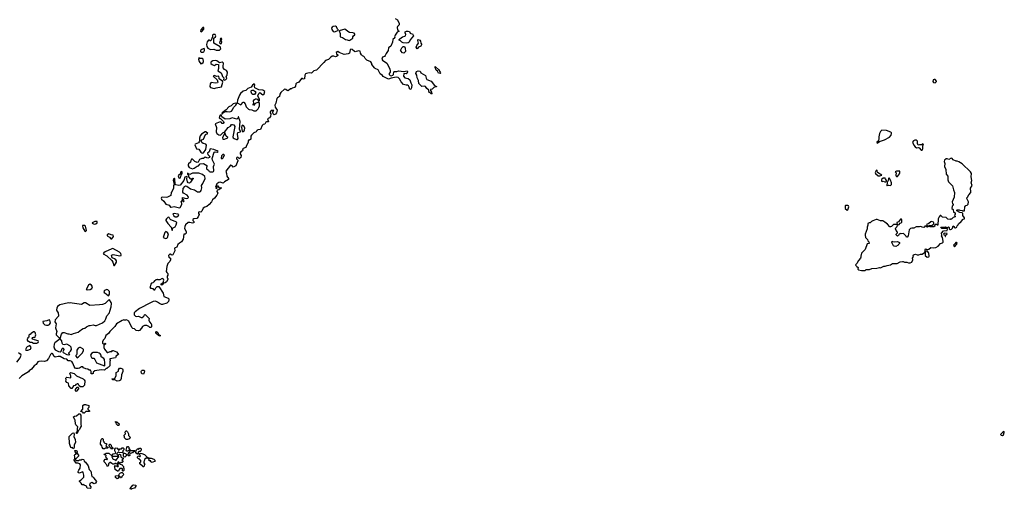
# Model space of a CAD drawing. Extents: x 2219101 to 2444320, y 201258 to 358766.
# Tile 295 of 349: x 2402534 to 2420527, y 259140 to 267728. Entities that reach past the tile are written whole.
import ezdxf

# ---------------------------------------------------------------- set-up
doc = ezdxf.new("R2010")
doc.units = 0

msp = doc.modelspace()

# ---------------------------------------------------------------- linework, layer by layer
at = {"layer": '0CON10XD'}
for points in [[(2409397, 267747), (2409438, 267725), (2409470, 267655), (2409467, 267635), (2409440, 267605), (2409432, 267585), (2409440, 267540), (2409455, 267520), (2409470, 267515), (2409432, 267498), (2409396, 267445), (2409386, 267416), (2409387, 267393), (2409355, 267368), (2409346, 267314), (2409314, 267245), (2409275, 267210), (2409267, 267163), (2409232, 267108), (2409215, 267070), (2409200, 267055), (2409167, 267043), (2409154, 267004), (2409163, 266985), (2409242, 266935), (2409298, 266828), (2409306, 266785), (2409303, 266765), (2409288, 266745), (2409288, 266725), (2409304, 266704), (2409325, 266703), (2409356, 266714), (2409364, 266726), (2409374, 266775), (2409385, 266781), (2409425, 266781), (2409455, 266791), (2409555, 266777), (2409613, 266793), (2409620, 266775), (2409610, 266745), (2409605, 266740), (2409560, 266745), (2409554, 266736), (2409550, 266695), (2409575, 266662), (2409635, 266652), (2409663, 266625), (2409681, 266571), (2409700, 266535), (2409695, 266480), (2409680, 266455), (2409663, 266453), (2409652, 266495), (2409639, 266519), (2409622, 266532), (2409595, 266532), (2409550, 266545), (2409504, 266594), (2409474, 266645), (2409451, 266671), (2409415, 266678), (2409325, 266659), (2409275, 266640), (2409175, 266690), (2409163, 266705), (2409120, 266735), (2409085, 266810), (2409032, 266832), (2409016, 266846), (2408995, 266880), (2408970, 266905), (2408967, 266927), (2408950, 266955), (2408875, 266987), (2408850, 267015), (2408838, 267045), (2408826, 267056), (2408796, 267066), (2408778, 267085), (2408763, 267113), (2408755, 267150), (2408725, 267160), (2408665, 267140), (2408650, 267145), (2408610, 267180), (2408585, 267186), (2408571, 267175), (2408564, 267116), (2408535, 267101), (2408465, 267093), (2408375, 267127), (2408345, 267143), (2408318, 267125), (2408322, 267105), (2408348, 267085), (2408348, 267075), (2408325, 267053), (2408305, 267048), (2408275, 267058), (2408245, 267058), (2408214, 267036), (2408175, 266998), (2408121, 266979), (2408095, 266942), (2407956, 266804), (2407912, 266795), (2407865, 266751), (2407825, 266753), (2407775, 266744), (2407756, 266735), (2407742, 266715), (2407737, 266645), (2407715, 266640), (2407695, 266651), (2407685, 266650), (2407638, 266582), (2407591, 266569), (2407582, 266555), (2407575, 266512), (2407554, 266486), (2407516, 266474), (2407505, 266462), (2407485, 266460), (2407443, 266427), (2407425, 266431), (2407395, 266452), (2407375, 266454), (2407307, 266393), (2407291, 266365), (2407284, 266325), (2407245, 266299), (2407233, 266285), (2407215, 266202), (2407197, 266165), (2407202, 266125), (2407238, 266075), (2407228, 266025), (2407211, 265999)], [(2405855, 267508), (2405865, 267512), (2405897, 267555), (2405902, 267575), (2405897, 267587), (2405882, 267585), (2405845, 267540), (2405840, 267515), (2405855, 267508)], [(2408295, 267506), (2408305, 267509), (2408360, 267535), (2408342, 267552), (2408322, 267595), (2408308, 267608), (2408265, 267604), (2408245, 267589), (2408235, 267572), (2408236, 267545), (2408265, 267514), (2408295, 267506)], [(2406125, 267170), (2406185, 267173), (2406199, 267181), (2406208, 267195), (2406195, 267232), (2406082, 267295), (2406079, 267355), (2406083, 267387), (2406113, 267415), (2406120, 267435), (2406105, 267457), (2406075, 267456), (2406060, 267445), (2406059, 267411), (2406035, 267350), (2406025, 267340), (2406015, 267340), (2406005, 267350), (2405985, 267350), (2405960, 267325), (2405950, 267275), (2405957, 267235), (2405975, 267207), (2406024, 267184), (2406080, 267190), (2406125, 267170)], [(2406205, 267286), (2406225, 267294), (2406228, 267318), (2406218, 267345), (2406228, 267375), (2406215, 267390), (2406202, 267385), (2406200, 267375), (2406210, 267345), (2406195, 267338), (2406188, 267305), (2406195, 267290), (2406205, 267286)], [(2408555, 267348), (2408565, 267351), (2408621, 267389), (2408624, 267415), (2408634, 267435), (2408657, 267453), (2408657, 267465), (2408645, 267481), (2408625, 267489), (2408564, 267494), (2408531, 267511), (2408494, 267544), (2408475, 267551), (2408370, 267525), (2408392, 267475), (2408392, 267415), (2408435, 267400), (2408485, 267364), (2408521, 267361), (2408555, 267348)], [(2409595, 267297), (2409543, 267303), (2409518, 267315), (2409493, 267343), (2409470, 267355), (2409470, 267365), (2409480, 267375), (2409532, 267415), (2409575, 267423), (2409587, 267433), (2409591, 267455), (2409576, 267485), (2409576, 267504), (2409604, 267516), (2409635, 267520), (2409655, 267512), (2409672, 267482), (2409683, 267473), (2409715, 267470), (2409730, 267435), (2409670, 267360), (2409654, 267315), (2409635, 267302), (2409595, 267297)], [(2405885, 267132), (2405899, 267141), (2405913, 267165), (2405912, 267185), (2405905, 267198), (2405885, 267197), (2405862, 267185), (2405845, 267172), (2405837, 267155), (2405838, 267145), (2405850, 267135), (2405885, 267132)], [(2409555, 267113), (2409530, 267120), (2409497, 267155), (2409494, 267165), (2409517, 267215), (2409542, 267235), (2409565, 267240), (2409581, 267205), (2409584, 267146), (2409555, 267113)], [(2409795, 267193), (2409778, 267225), (2409790, 267255), (2409819, 267295), (2409807, 267345), (2409808, 267362), (2409815, 267363), (2409845, 267350), (2409857, 267335), (2409862, 267295), (2409875, 267280), (2409878, 267265), (2409867, 267245), (2409822, 267225), (2409805, 267198), (2409795, 267193)], [(2405845, 266922), (2405865, 266924), (2405888, 266945), (2405896, 266964), (2405884, 267004), (2405870, 267015), (2405828, 267018), (2405815, 267030), (2405805, 267030), (2405800, 267005), (2405815, 266960), (2405845, 266922)], [(2406275, 266620), (2406302, 266635), (2406317, 266653), (2406310, 266695), (2406326, 266714), (2406332, 266765), (2406315, 266796), (2406275, 266817), (2406254, 266844), (2406250, 266875), (2406260, 266925), (2406250, 266940), (2406235, 266950), (2406185, 266940), (2406137, 266975), (2406115, 266980), (2406066, 266974), (2406034, 266956), (2406027, 266943), (2406030, 266925), (2406050, 266905), (2406075, 266894), (2406095, 266890), (2406126, 266914), (2406170, 266910), (2406166, 266835), (2406158, 266795), (2406216, 266756), (2406231, 266725), (2406239, 266689), (2406267, 266667), (2406260, 266625), (2406275, 266620)], [(2410215, 266742), (2410185, 266752), (2410168, 266788), (2410144, 266805), (2410124, 266855), (2410125, 266870), (2410135, 266868), (2410189, 266819), (2410220, 266765), (2410222, 266748), (2410215, 266742)], [(2406085, 266472), (2406105, 266473), (2406125, 266483), (2406220, 266500), (2406248, 266585), (2406240, 266605), (2406180, 266645), (2406182, 266665), (2406175, 266688), (2406165, 266692), (2406132, 266688), (2406095, 266708), (2406070, 266695), (2406140, 266625), (2406157, 266583), (2406146, 266574), (2406115, 266569), (2406035, 266576), (2406025, 266572), (2406014, 266555), (2406008, 266505), (2406018, 266488), (2406085, 266472)], [(2410065, 266370), (2410055, 266370), (2410038, 266388), (2410020, 266395), (2410018, 266408), (2410010, 266415), (2410008, 266438), (2409975, 266470), (2409953, 266503), (2409935, 266510), (2409880, 266505), (2409831, 266561), (2409819, 266615), (2409796, 266665), (2409791, 266711), (2409774, 266745), (2409785, 266780), (2409815, 266791), (2409853, 266785), (2409866, 266756), (2409950, 266705), (2409960, 266660), (2409976, 266636), (2410054, 266605), (2410112, 266522), (2410150, 266505), (2410150, 266500), (2410135, 266500), (2410104, 266486), (2410070, 266455), (2410042, 266448), (2410040, 266435), (2410060, 266405), (2410062, 266382), (2410070, 266375), (2410065, 266370)], [(2406845, 266058), (2406855, 266060), (2406895, 266100), (2406905, 266120), (2406916, 266155), (2406915, 266200), (2406905, 266220), (2406865, 266208), (2406837, 266193), (2406805, 266160), (2406800, 266175), (2406812, 266195), (2406808, 266245), (2406824, 266266), (2406845, 266280), (2406855, 266280), (2406875, 266272), (2406905, 266240), (2406915, 266250), (2406919, 266275), (2406892, 266315), (2406887, 266335), (2406903, 266375), (2406925, 266393), (2406975, 266354), (2406999, 266371), (2407013, 266413), (2406975, 266441), (2406906, 266446), (2406834, 266484), (2406826, 266505), (2406834, 266535), (2406822, 266552), (2406790, 266530), (2406766, 266494), (2406705, 266468), (2406665, 266432), (2406621, 266419), (2406570, 266380), (2406548, 266345), (2406512, 266255), (2406507, 266207), (2406575, 266170), (2406615, 266220), (2406632, 266222), (2406656, 266186), (2406672, 266132), (2406715, 266090), (2406725, 266084), (2406775, 266080), (2406812, 266058), (2406845, 266058)], [(2419265, 266574), (2419290, 266595), (2419289, 266605), (2419264, 266634), (2419245, 266636), (2419229, 266625), (2419224, 266595), (2419235, 266577), (2419265, 266574)], [(2406795, 266359), (2406775, 266372), (2406764, 266406), (2406764, 266426), (2406770, 266435), (2406785, 266440), (2406807, 266437), (2406840, 266415), (2406848, 266395), (2406825, 266360), (2406795, 266359)], [(2406235, 266000), (2406260, 266030), (2406293, 266047), (2406325, 266051), (2406375, 266044), (2406405, 266054), (2406424, 266076), (2406439, 266121), (2406486, 266165), (2406502, 266195), (2406475, 266200), (2406435, 266189), (2406398, 266152), (2406355, 266135), (2406308, 266082), (2406260, 266040), (2406232, 266025), (2406228, 266015), (2406235, 266000)], [(2407211, 265999), (2407185, 265990), (2407168, 266005), (2407158, 266025), (2407158, 266042), (2407178, 266068), (2407130, 266065), (2407112, 266045), (2407112, 266025), (2407123, 266003), (2407117, 265955), (2407098, 265935), (2407063, 265917), (2407078, 265862), (2407045, 265862), (2407034, 265856), (2407016, 265814), (2406985, 265809), (2406967, 265793), (2406935, 265720), (2406888, 265712), (2406875, 265700), (2406865, 265700), (2406853, 265677), (2406815, 265659), (2406769, 265615), (2406759, 265595), (2406760, 265545), (2406735, 265522), (2406713, 265525), (2406708, 265515), (2406707, 265483), (2406678, 265425), (2406668, 265392), (2406615, 265372), (2406608, 265365), (2406610, 265345), (2406603, 265327), (2406578, 265312), (2406564, 265295), (2406564, 265274), (2406580, 265245), (2406575, 265210), (2406545, 265180), (2406540, 265195), (2406522, 265212), (2406505, 265207), (2406498, 265195), (2406498, 265185), (2406518, 265158), (2406520, 265145), (2406487, 265055), (2406435, 265028), (2406415, 265057), (2406395, 265069), (2406385, 265066), (2406299, 264955), (2406314, 264915), (2406320, 264865), (2406348, 264825), (2406348, 264805), (2406279, 264761), (2406255, 264737), (2406215, 264753), (2406195, 264754), (2406175, 264749), (2406135, 264723), (2406111, 264665), (2406125, 264640), (2406140, 264655), (2406138, 264685), (2406145, 264692), (2406155, 264688), (2406175, 264657), (2406198, 264652), (2406215, 264658), (2406220, 264655), (2406218, 264645), (2406172, 264618), (2406142, 264608), (2406138, 264588), (2406152, 264555), (2406134, 264516), (2406095, 264462), (2406058, 264435), (2406041, 264399), (2405996, 264345), (2405955, 264310), (2405915, 264301), (2405886, 264284), (2405865, 264228), (2405845, 264210), (2405815, 264214), (2405801, 264205), (2405799, 264185), (2405812, 264165), (2405796, 264124), (2405770, 264095), (2405715, 264087), (2405701, 264075), (2405700, 264055), (2405718, 264035), (2405718, 264015), (2405695, 264007), (2405645, 264018), (2405615, 264018), (2405565, 263975), (2405552, 263948), (2405547, 263907), (2405578, 263855), (2405576, 263824), (2405557, 263803), (2405532, 263808), (2405524, 263715), (2405490, 263665), (2405455, 263642), (2405423, 263615), (2405408, 263565), (2405374, 263556), (2405365, 263548), (2405369, 263501), (2405330, 263430), (2405315, 263422), (2405285, 263442), (2405275, 263442), (2405252, 263415), (2405262, 263385), (2405292, 263365), (2405293, 263335), (2405280, 263305), (2405243, 263267), (2405224, 263215), (2405212, 263125), (2405222, 263102), (2405240, 263085), (2405240, 263055), (2405230, 263035), (2405230, 263005), (2405240, 262995), (2405240, 262975), (2405217, 262933), (2405195, 262914), (2405162, 262908), (2405155, 262890), (2405133, 262873), (2405122, 262882), (2405120, 262895), (2405158, 262922), (2405168, 262965), (2405160, 262985), (2405135, 262992), (2405095, 262970), (2405065, 262970), (2405055, 262980), (2405048, 262972), (2405025, 262968), (2405005, 262950), (2404995, 262950), (2404988, 262932), (2404967, 262913), (2404945, 262910), (2404928, 262892), (2404920, 262845), (2404910, 262835), (2404925, 262820), (2404945, 262820), (2404955, 262810), (2404965, 262810), (2404985, 262790), (2405005, 262790), (2405020, 262825), (2405045, 262850), (2405075, 262850), (2405156, 262726), (2405167, 262667), (2405245, 262636), (2405257, 262625), (2405261, 262605), (2405254, 262576), (2405224, 262546), (2405145, 262517), (2405125, 262518), (2405090, 262535), (2405055, 262562), (2405013, 262583), (2404975, 262577), (2404925, 262550), (2404725, 262448), (2404644, 262386), (2404628, 262365), (2404624, 262345), (2404629, 262329), (2404649, 262309), (2404665, 262302), (2404707, 262307), (2404755, 262280), (2404775, 262280), (2404802, 262305), (2404817, 262333), (2404825, 262338), (2404835, 262333), (2404899, 262265), (2404896, 262236), (2404905, 262200), (2404939, 262169), (2404943, 262155), (2404943, 262115), (2404935, 262100), (2404915, 262098), (2404895, 262118), (2404855, 262137), (2404815, 262133), (2404778, 262115), (2404762, 262085), (2404726, 262044), (2404705, 262038), (2404664, 262044), (2404633, 262073), (2404603, 262083), (2404585, 262100), (2404530, 262215), (2404485, 262238), (2404465, 262230), (2404445, 262230), (2404435, 262238), (2404405, 262227), (2404302, 262165), (2404270, 262115), (2404182, 262028), (2404159, 261991), (2404108, 261955), (2404093, 261897), (2404060, 261865), (2404048, 261835), (2404048, 261815), (2404065, 261798), (2404085, 261800), (2404095, 261810), (2404100, 261805), (2404100, 261795), (2404080, 261780), (2404072, 261765), (2404073, 261735), (2404084, 261704), (2404133, 261643), (2404145, 261642), (2404185, 261662), (2404215, 261660), (2404232, 261678), (2404245, 261678), (2404305, 261651), (2404330, 261625), (2404340, 261605), (2404290, 261575), (2404292, 261555), (2404286, 261544), (2404182, 261528), (2404180, 261515), (2404188, 261508), (2404190, 261495), (2404182, 261475), (2404180, 261395), (2404160, 261375), (2404145, 261370), (2404125, 261350), (2404112, 261348), (2404085, 261320), (2404025, 261322), (2403905, 261307), (2403878, 261285), (2403875, 261260), (2403865, 261250), (2403842, 261252), (2403840, 261295), (2403832, 261302), (2403828, 261318), (2403805, 261320), (2403777, 261337), (2403745, 261342), (2403703, 261363), (2403685, 261380), (2403665, 261378), (2403630, 261355), (2403605, 261347), (2403565, 261348), (2403545, 261358), (2403528, 261385), (2403508, 261445), (2403490, 261475), (2403455, 261490), (2403422, 261492), (2403395, 261518), (2403346, 261526), (2403275, 261570), (2403235, 261570), (2403185, 261558), (2403158, 261575), (2403138, 261615), (2403125, 261622), (2403115, 261622), (2403095, 261608), (2403059, 261531), (2403025, 261492), (2402985, 261477), (2402925, 261484), (2402885, 261478), (2402865, 261469), (2402835, 261423), (2402801, 261399), (2402751, 261335), (2402708, 261305), (2402693, 261287), (2402573, 261215), (2402522, 261168)], [(2406515, 265534), (2406529, 265555), (2406516, 265635), (2406518, 265662), (2406570, 265675), (2406570, 265685), (2406548, 265725), (2406561, 265865), (2406535, 265950), (2406525, 265950), (2406521, 265925), (2406505, 265907), (2406415, 265932), (2406375, 265912), (2406287, 265907), (2406231, 265951), (2406218, 265988), (2406192, 265968), (2406180, 265935), (2406195, 265920), (2406205, 265920), (2406256, 265866), (2406262, 265845), (2406255, 265832), (2406235, 265830), (2406215, 265852), (2406195, 265860), (2406105, 265820), (2406128, 265755), (2406124, 265675), (2406135, 265648), (2406175, 265620), (2406205, 265616), (2406254, 265666), (2406278, 265672), (2406345, 265754), (2406387, 265783), (2406405, 265808), (2406425, 265810), (2406445, 265802), (2406468, 265775), (2406428, 265585), (2406437, 265567), (2406452, 265555), (2406494, 265534), (2406515, 265534)], [(2406615, 265680), (2406635, 265697), (2406644, 265715), (2406646, 265745), (2406632, 265785), (2406605, 265800), (2406594, 265786), (2406590, 265755), (2406598, 265688), (2406602, 265682), (2406615, 265680)], [(2405875, 265289), (2405895, 265294), (2405937, 265355), (2405946, 265435), (2405935, 265449), (2405886, 265466), (2405864, 265484), (2405851, 265515), (2405862, 265528), (2405892, 265545), (2405932, 265625), (2405970, 265645), (2405937, 265675), (2405925, 265678), (2405855, 265636), (2405833, 265605), (2405819, 265561), (2405822, 265515), (2405816, 265494), (2405802, 265478), (2405741, 265449), (2405734, 265436), (2405765, 265368), (2405809, 265359), (2405845, 265307), (2405860, 265295), (2405875, 265289)], [(2406275, 265542), (2406340, 265565), (2406340, 265575), (2406306, 265596), (2406285, 265660), (2406240, 265565), (2406245, 265542), (2406275, 265542)], [(2418205, 265472), (2418248, 265502), (2418335, 265529), (2418430, 265580), (2418457, 265615), (2418468, 265645), (2418465, 265660), (2418452, 265672), (2418375, 265702), (2418292, 265708), (2418265, 265680), (2418248, 265645), (2418233, 265585), (2418237, 265555), (2418230, 265515), (2418200, 265485), (2418205, 265472)], [(2419025, 265340), (2419040, 265365), (2419040, 265425), (2419050, 265435), (2419045, 265450), (2419035, 265460), (2419022, 265438), (2418975, 265438), (2418955, 265430), (2418938, 265465), (2418938, 265508), (2418922, 265522), (2418895, 265523), (2418865, 265510), (2418850, 265485), (2418872, 265435), (2418901, 265401), (2418924, 265384), (2418955, 265388), (2418972, 265382), (2419005, 265340), (2419025, 265340)], [(2406065, 264944), (2406075, 264949), (2406084, 264966), (2406076, 265045), (2406096, 265085), (2406055, 265160), (2406051, 265189), (2406085, 265302), (2406105, 265310), (2406145, 265303), (2406160, 265315), (2406145, 265330), (2406123, 265333), (2406083, 265353), (2406012, 265365), (2405995, 265310), (2405968, 265285), (2405972, 265265), (2406006, 265226), (2406002, 265205), (2405975, 265196), (2405925, 265213), (2405895, 265192), (2405865, 265192), (2405822, 265168), (2405795, 265120), (2405775, 265118), (2405735, 265136), (2405695, 265174), (2405675, 265174), (2405660, 265155), (2405656, 265124), (2405618, 265092), (2405610, 265075), (2405614, 265055), (2405633, 265023), (2405695, 265001), (2405725, 265012), (2405775, 265047), (2405804, 265056), (2405835, 265092), (2405895, 265096), (2405951, 265061), (2405957, 265045), (2405946, 265024), (2405950, 265000), (2405983, 264973), (2405994, 264954), (2406014, 264946), (2406065, 264944)], [(2406235, 265184), (2406249, 265195), (2406270, 265235), (2406274, 265245), (2406265, 265263), (2406245, 265263), (2406221, 265235), (2406217, 265195), (2406235, 265184)], [(2417915, 263140), (2417985, 263142), (2418005, 263158), (2418025, 263162), (2418065, 263158), (2418105, 263178), (2418195, 263182), (2418245, 263198), (2418265, 263192), (2418325, 263218), (2418352, 263218), (2418385, 263232), (2418445, 263242), (2418485, 263267), (2418569, 263271), (2418625, 263298), (2418664, 263306), (2418676, 263306), (2418705, 263292), (2418745, 263292), (2418775, 263282), (2418805, 263282), (2418837, 263293), (2418853, 263335), (2418850, 263365), (2418870, 263395), (2418863, 263407), (2418865, 263428), (2418884, 263436), (2418905, 263437), (2418935, 263427), (2418964, 263426), (2418995, 263438), (2419025, 263440), (2419068, 263472), (2419080, 263495), (2419078, 263525), (2419085, 263538), (2419095, 263540), (2419108, 263528), (2419145, 263530), (2419185, 263562), (2419225, 263553), (2419275, 263562), (2419320, 263585), (2419360, 263635), (2419395, 263648), (2419409, 263661), (2419412, 263675), (2419397, 263747), (2419380, 263775), (2419388, 263785), (2419380, 263825), (2419413, 263867), (2419485, 263870), (2419490, 263895), (2419475, 263910), (2419388, 263908), (2419375, 263920), (2419370, 263935), (2419455, 263942), (2419475, 263930), (2419495, 263930), (2419505, 263940), (2419520, 263925), (2419522, 263902), (2419532, 263892), (2419545, 263890), (2419560, 263895), (2419580, 263915), (2419595, 263960), (2419608, 263948), (2419612, 263932), (2419622, 263922), (2419635, 263920), (2419660, 263935), (2419663, 263957), (2419683, 263977), (2419690, 263995), (2419740, 264035), (2419775, 264078), (2419800, 264085), (2419800, 264105), (2419770, 264145), (2419770, 264185), (2419757, 264197), (2419714, 264204), (2419660, 264235), (2419660, 264245), (2419665, 264250), (2419705, 264250), (2419713, 264243), (2419757, 264237), (2419765, 264230), (2419797, 264233), (2419803, 264307), (2419822, 264328), (2419850, 264335), (2419866, 264354), (2419872, 264395), (2419842, 264455), (2419842, 264468), (2419857, 264483), (2419877, 264525), (2419913, 264565), (2419918, 264582), (2419910, 264645), (2419937, 264695), (2419922, 264745), (2419932, 264785), (2419923, 264855), (2419927, 264917), (2419912, 264945), (2419755, 265092), (2419695, 265127), (2419665, 265138), (2419645, 265138), (2419594, 265164), (2419575, 265188), (2419555, 265198), (2419515, 265172), (2419483, 265183), (2419465, 265182), (2419435, 265158), (2419428, 265135), (2419438, 265095), (2419434, 265044), (2419459, 264989), (2419467, 264905), (2419497, 264865), (2419495, 264800), (2419510, 264765), (2419581, 264691), (2419596, 264615), (2419615, 264570), (2419610, 264485), (2419577, 264395), (2419583, 264363), (2419590, 264355), (2419590, 264335), (2419573, 264317), (2419570, 264275), (2419590, 264255), (2419600, 264205), (2419615, 264200), (2419630, 264185), (2419630, 264165), (2419620, 264155), (2419622, 264142), (2419630, 264135), (2419628, 264122), (2419595, 264110), (2419565, 264080), (2419545, 264080), (2419535, 264072), (2419495, 264078), (2419465, 264113), (2419395, 264119), (2419366, 264146), (2419355, 264146), (2419336, 264125), (2419316, 264085), (2419315, 263970), (2419305, 263970), (2419295, 263980), (2419265, 263980), (2419250, 263965), (2419258, 263952), (2419242, 263938), (2419175, 263940), (2419156, 263946), (2419148, 263955), (2419155, 263969), (2419195, 263966), (2419230, 263980), (2419241, 263995), (2419240, 264010), (2419231, 264025), (2419205, 264035), (2419187, 264033), (2419148, 264002), (2419108, 263985), (2419110, 263965), (2419140, 263945), (2419126, 263934), (2419105, 263940), (2419095, 263950), (2419075, 263950), (2419070, 263935), (2419055, 263930), (2419025, 263933), (2419003, 263943), (2418975, 263938), (2418915, 263940), (2418875, 263918), (2418835, 263918), (2418815, 263910), (2418788, 263882), (2418768, 263775), (2418755, 263750), (2418742, 263752), (2418726, 263776), (2418685, 263816), (2418645, 263810), (2418625, 263816), (2418615, 263813), (2418604, 263806), (2418591, 263779), (2418575, 263772), (2418552, 263795), (2418552, 263805), (2418575, 263830), (2418578, 263845), (2418550, 263875), (2418540, 263905), (2418547, 263923), (2418572, 263945), (2418575, 263970), (2418605, 263983), (2418622, 264008), (2418655, 264020), (2418657, 264067), (2418650, 264080), (2418633, 264077), (2418596, 264034), (2418564, 264016), (2418567, 263983), (2418505, 263981), (2418465, 263947), (2418445, 263938), (2418435, 263940), (2418395, 263988), (2418345, 264028), (2418305, 264048), (2418265, 264048), (2418205, 264072), (2418185, 264072), (2418125, 264048), (2418100, 264035), (2418077, 264013), (2418058, 264012), (2418035, 264000), (2418032, 263968), (2418018, 263932), (2418022, 263905), (2417983, 263807), (2417983, 263787), (2417992, 263742), (2418026, 263706), (2418032, 263685), (2418052, 263665), (2418060, 263635), (2418023, 263627), (2417982, 263525), (2417919, 263461), (2417903, 263405), (2417908, 263385), (2417898, 263365), (2417862, 263325), (2417833, 263267), (2417810, 263245), (2417815, 263230), (2417830, 263215), (2417858, 263198), (2417850, 263165), (2417860, 263155), (2417915, 263140)], [(2405455, 264290), (2405465, 264293), (2405499, 264345), (2405500, 264365), (2405488, 264405), (2405500, 264415), (2405505, 264430), (2405510, 264430), (2405510, 264415), (2405523, 264403), (2405535, 264403), (2405542, 264415), (2405525, 264440), (2405510, 264430), (2405510, 264475), (2405575, 264456), (2405605, 264464), (2405617, 264475), (2405613, 264495), (2405596, 264516), (2405526, 264556), (2405517, 264575), (2405520, 264640), (2405551, 264679), (2405565, 264687), (2405586, 264686), (2405655, 264634), (2405726, 264616), (2405785, 264581), (2405825, 264578), (2405836, 264584), (2405848, 264602), (2405861, 264655), (2405858, 264695), (2405881, 264729), (2405926, 264825), (2405915, 264863), (2405877, 264897), (2405805, 264920), (2405695, 264919), (2405645, 264898), (2405602, 264918), (2405600, 264905), (2405620, 264885), (2405620, 264875), (2405610, 264865), (2405642, 264822), (2405665, 264810), (2405695, 264830), (2405710, 264825), (2405690, 264810), (2405656, 264755), (2405635, 264738), (2405615, 264744), (2405598, 264765), (2405590, 264815), (2405592, 264852), (2405585, 264860), (2405554, 264846), (2405534, 264786), (2405466, 264704), (2405445, 264698), (2405388, 264708), (2405378, 264718), (2405369, 264819), (2405365, 264826), (2405355, 264826), (2405344, 264815), (2405341, 264795), (2405360, 264715), (2405342, 264695), (2405347, 264645), (2405321, 264589), (2405304, 264566), (2405298, 264512), (2405235, 264482), (2405213, 264477), (2405145, 264480), (2405127, 264475), (2405118, 264465), (2405125, 264446), (2405170, 264410), (2405205, 264354), (2405265, 264337), (2405289, 264299), (2405305, 264297), (2405355, 264309), (2405455, 264290)], [(2405455, 264829), (2405475, 264834), (2405488, 264882), (2405506, 264915), (2405505, 264940), (2405495, 264952), (2405476, 264944), (2405465, 264900), (2405445, 264892), (2405432, 264875), (2405445, 264834), (2405455, 264829)], [(2418225, 264873), (2418255, 264874), (2418290, 264885), (2418212, 264932), (2418205, 264970), (2418195, 264974), (2418185, 264968), (2418170, 264935), (2418174, 264915), (2418225, 264873)], [(2418555, 264860), (2418575, 264863), (2418612, 264908), (2418618, 264925), (2418615, 264958), (2418555, 264959), (2418532, 264945), (2418548, 264925), (2418542, 264885), (2418550, 264865), (2418555, 264860)], [(2418345, 264761), (2418365, 264764), (2418374, 264775), (2418372, 264785), (2418359, 264819), (2418348, 264828), (2418315, 264831), (2418285, 264805), (2418285, 264777), (2418295, 264766), (2418315, 264773), (2418345, 264761)], [(2418385, 264692), (2418398, 264702), (2418415, 264703), (2418445, 264694), (2418455, 264699), (2418463, 264715), (2418466, 264746), (2418449, 264795), (2418425, 264837), (2418408, 264825), (2418407, 264785), (2418388, 264752), (2418378, 264698), (2418385, 264692)], [(2417655, 264244), (2417665, 264251), (2417684, 264305), (2417677, 264325), (2417665, 264332), (2417628, 264332), (2417622, 264325), (2417621, 264275), (2417655, 264244)], [(2405375, 264122), (2405405, 264124), (2405438, 264145), (2405442, 264165), (2405425, 264173), (2405355, 264183), (2405335, 264180), (2405348, 264138), (2405375, 264122)], [(2403735, 263852), (2403745, 263858), (2403753, 263875), (2403735, 263950), (2403725, 263966), (2403684, 263966), (2403679, 263955), (2403685, 263922), (2403722, 263862), (2403735, 263852)], [(2403905, 263989), (2403925, 263993), (2403950, 264015), (2403949, 264039), (2403905, 264036), (2403860, 264015), (2403858, 264005), (2403882, 263995), (2403905, 263989)], [(2405325, 263880), (2405328, 263915), (2405375, 263941), (2405396, 263975), (2405406, 264016), (2405397, 264027), (2405375, 264039), (2405298, 264068), (2405280, 264085), (2405265, 264112), (2405245, 264116), (2405214, 264085), (2405204, 264066), (2405206, 264055), (2405243, 264003), (2405304, 263934), (2405315, 263880), (2405325, 263880)], [(2404215, 263721), (2404248, 263765), (2404245, 263788), (2404204, 263794), (2404165, 263810), (2404134, 263795), (2404130, 263785), (2404134, 263774), (2404175, 263750), (2404202, 263722), (2404215, 263721)], [(2405205, 263727), (2405225, 263733), (2405233, 263745), (2405251, 263811), (2405228, 263845), (2405205, 263854), (2405185, 263837), (2405158, 263745), (2405205, 263727)], [(2419455, 263760), (2419460, 263795), (2419475, 263800), (2419480, 263815), (2419475, 263820), (2419435, 263822), (2419420, 263815), (2419418, 263798), (2419438, 263788), (2419445, 263760), (2419455, 263760)], [(2418545, 263583), (2418515, 263584), (2418500, 263595), (2418473, 263655), (2418475, 263680), (2418482, 263672), (2418514, 263664), (2418575, 263670), (2418610, 263655), (2418610, 263635), (2418593, 263617), (2418588, 263602), (2418545, 263583)], [(2419615, 263574), (2419659, 263625), (2419664, 263645), (2419656, 263656), (2419642, 263655), (2419627, 263633), (2419596, 263605), (2419615, 263574)], [(2404265, 263230), (2404303, 263295), (2404303, 263315), (2404294, 263334), (2404265, 263357), (2404225, 263370), (2404214, 263416), (2404225, 263427), (2404245, 263431), (2404365, 263410), (2404387, 263413), (2404390, 263425), (2404380, 263455), (2404360, 263475), (2404235, 263542), (2404215, 263539), (2404098, 263485), (2404070, 263465), (2404060, 263445), (2404125, 263407), (2404216, 263326), (2404237, 263295), (2404253, 263233), (2404265, 263230)], [(2419118, 263388), (2419145, 263390), (2419154, 263405), (2419149, 263459), (2419143, 263473), (2419115, 263500), (2419108, 263492), (2419092, 263488), (2419078, 263462), (2419079, 263415), (2419118, 263388)], [(2403775, 262788), (2403825, 262793), (2403855, 262812), (2403867, 262845), (2403845, 262874), (2403815, 262890), (2403794, 262876), (2403750, 262795), (2403775, 262788)], [(2404155, 262680), (2404173, 262707), (2404173, 262755), (2404142, 262785), (2404125, 262793), (2404085, 262778), (2404073, 262757), (2404075, 262740), (2404116, 262716), (2404155, 262680)], [(2403265, 261898), (2403275, 261900), (2403296, 261975), (2403322, 262008), (2403348, 262008), (2403412, 261982), (2403435, 261986), (2403475, 261969), (2403515, 261992), (2403604, 262016), (2403663, 262065), (2403695, 262083), (2403725, 262089), (2403755, 262114), (2403804, 262136), (2403825, 262134), (2403875, 262149), (2403915, 262137), (2403935, 262138), (2404045, 262184), (2404088, 262222), (2404108, 262255), (2404128, 262312), (2404176, 262365), (2404180, 262395), (2404206, 262475), (2404213, 262535), (2404206, 262556), (2404175, 262602), (2404155, 262597), (2404095, 262536), (2404045, 262520), (2403995, 262512), (2403815, 262500), (2403737, 262547), (2403715, 262548), (2403665, 262522), (2403495, 262546), (2403455, 262548), (2403445, 262542), (2403427, 262547), (2403265, 262512), (2403225, 262483), (2403211, 262455), (2403209, 262425), (2403215, 262405), (2403239, 262365), (2403246, 262315), (2403244, 262305), (2403185, 262238), (2403179, 262205), (2403199, 262165), (2403189, 262095), (2403210, 262025), (2403200, 261985), (2403202, 261965), (2403265, 261898)], [(2403025, 262140), (2403055, 262141), (2403076, 262155), (2403097, 262185), (2403085, 262233), (2403075, 262237), (2403028, 262222), (2402955, 262210), (2402965, 262177), (2402995, 262148), (2403025, 262140)], [(2402785, 261812), (2402845, 261813), (2402872, 261825), (2402878, 261845), (2402873, 261853), (2402805, 261872), (2402775, 261888), (2402763, 261903), (2402770, 261915), (2402785, 261922), (2402810, 261915), (2402832, 261965), (2402818, 262005), (2402805, 262018), (2402785, 262020), (2402765, 262002), (2402744, 261996), (2402725, 261970), (2402715, 261970), (2402702, 261958), (2402700, 261925), (2402682, 261908), (2402678, 261892), (2402670, 261885), (2402670, 261865), (2402682, 261852), (2402695, 261850), (2402725, 261830), (2402755, 261830), (2402785, 261812)], [(2405095, 261943), (2405070, 261955), (2405025, 261998), (2405020, 262005), (2405025, 262018), (2405035, 262023), (2405060, 262005), (2405072, 261972), (2405107, 261955), (2405095, 261943)], [(2403425, 261600), (2403445, 261603), (2403450, 261605), (2403432, 261625), (2403433, 261635), (2403462, 261665), (2403480, 261695), (2403477, 261737), (2403452, 261765), (2403395, 261793), (2403344, 261784), (2403325, 261789), (2403311, 261815), (2403304, 261855), (2403275, 261890), (2403179, 261821), (2403167, 261795), (2403160, 261745), (2403170, 261710), (2403183, 261693), (2403245, 261660), (2403275, 261657), (2403294, 261666), (2403311, 261715), (2403326, 261726), (2403337, 261717), (2403341, 261695), (2403324, 261656), (2403330, 261640), (2403395, 261606), (2403425, 261600)], [(2402482, 261468), (2402543, 261545), (2402560, 261595), (2402555, 261610), (2402545, 261610), (2402510, 261635)], [(2402645, 261682), (2402685, 261683), (2402732, 261705), (2402740, 261715), (2402741, 261735), (2402717, 261767), (2402672, 261748), (2402660, 261735), (2402643, 261695), (2402645, 261682)], [(2403585, 261547), (2403605, 261554), (2403678, 261632), (2403702, 261675), (2403699, 261695), (2403689, 261709), (2403645, 261732), (2403625, 261731), (2403602, 261718), (2403579, 261685), (2403580, 261615), (2403573, 261597), (2403559, 261585), (2403560, 261575), (2403585, 261547)], [(2404085, 261400), (2404090, 261405), (2404092, 261455), (2404082, 261512), (2404070, 261535), (2404023, 261565), (2404022, 261595), (2404005, 261618), (2403985, 261632), (2403955, 261642), (2403875, 261642), (2403845, 261622), (2403831, 261595), (2403832, 261575), (2403845, 261553), (2403865, 261540), (2403886, 261536), (2403908, 261515), (2403940, 261455), (2403985, 261432), (2404085, 261400)], [(2403485, 260982), (2403472, 260985), (2403435, 261030), (2403428, 261078), (2403395, 261092), (2403378, 261115), (2403383, 261145), (2403380, 261175), (2403388, 261185), (2403395, 261190), (2403465, 261180), (2403470, 261185), (2403470, 261215), (2403460, 261225), (2403452, 261255), (2403455, 261270), (2403465, 261277), (2403528, 261258), (2403575, 261218), (2403695, 261158), (2403711, 261145), (2403724, 261124), (2403717, 261045), (2403687, 261013), (2403644, 261014), (2403620, 261035), (2403605, 261070), (2403585, 261070), (2403578, 261062), (2403562, 261058), (2403545, 261040), (2403515, 261030), (2403485, 260982)], [(2404315, 261120), (2404275, 261140), (2404235, 261142), (2404220, 261155), (2404225, 261160), (2404268, 261162), (2404300, 261215), (2404300, 261275), (2404338, 261302), (2404340, 261325), (2404360, 261355), (2404385, 261358), (2404410, 261345), (2404418, 261325), (2404417, 261297), (2404392, 261235), (2404386, 261164), (2404377, 261135), (2404355, 261122), (2404315, 261120)], [(2404795, 261248), (2404775, 261250), (2404762, 261265), (2404757, 261297), (2404761, 261309), (2404773, 261317), (2404805, 261318), (2404813, 261305), (2404810, 261275), (2404795, 261248)], [(2403565, 260931), (2403555, 260938), (2403553, 260965), (2403584, 261006), (2403597, 261007), (2403608, 260995), (2403606, 260975), (2403575, 260934), (2403565, 260931)], [(2403715, 260530), (2403702, 260532), (2403688, 260548), (2403650, 260565), (2403690, 260605), (2403690, 260675), (2403715, 260688), (2403735, 260688), (2403795, 260670), (2403800, 260665), (2403800, 260635), (2403780, 260615), (2403780, 260605), (2403810, 260575), (2403808, 260562), (2403745, 260560), (2403715, 260530)], [(2403575, 260160), (2403570, 260165), (2403570, 260185), (2403590, 260205), (2403590, 260255), (2403598, 260285), (2403558, 260318), (2403552, 260335), (2403550, 260405), (2403542, 260412), (2403520, 260465), (2403535, 260480), (2403570, 260485), (2403615, 260520), (2403635, 260520), (2403650, 260495), (2403652, 260325), (2403660, 260295), (2403643, 260277), (2403625, 260232), (2403602, 260208), (2403585, 260162), (2403575, 260160)], [(2404345, 260310), (2404325, 260310), (2404305, 260330), (2404300, 260355), (2404285, 260370), (2404285, 260380), (2404310, 260375), (2404350, 260335), (2404345, 260310)], [(2404505, 260050), (2404482, 260052), (2404452, 260082), (2404450, 260105), (2404440, 260115), (2404442, 260128), (2404470, 260155), (2404460, 260185), (2404475, 260210), (2404485, 260210), (2404505, 260190), (2404520, 260155), (2404520, 260125), (2404550, 260095), (2404540, 260065), (2404505, 260050)], [(2420495, 260123), (2420512, 260135), (2420527, 260177), (2420526, 260196), (2420493, 260177), (2420460, 260145), (2420472, 260132), (2420495, 260123)], [(2403515, 259880), (2403500, 259895), (2403498, 259908), (2403485, 259900), (2403470, 259905), (2403442, 259975), (2403440, 260105), (2403500, 260165), (2403525, 260170), (2403530, 260145), (2403522, 260105), (2403545, 260050), (2403552, 260005), (2403528, 259945), (2403528, 259905), (2403515, 259880)], [(2404085, 259880), (2404062, 259882), (2404043, 259913), (2404038, 259938), (2404010, 259965), (2404018, 260035), (2404035, 260070), (2404045, 260070), (2404060, 260055), (2404060, 260025), (2404070, 260015), (2404072, 260002), (2404092, 259982), (2404118, 259978), (2404120, 259955), (2404110, 259945), (2404112, 259932), (2404150, 259905), (2404145, 259890), (2404095, 259890), (2404085, 259880)], [(2403825, 259152), (2403765, 259160), (2403755, 259200), (2403713, 259213), (2403695, 259230), (2403685, 259220), (2403675, 259220), (2403660, 259255), (2403630, 259285), (2403630, 259295), (2403658, 259312), (2403705, 259362), (2403708, 259398), (2403696, 259446), (2403685, 259460), (2403622, 259438), (2403600, 259445), (2403602, 259465), (2403617, 259493), (2403640, 259525), (2403647, 259585), (2403635, 259608), (2403595, 259620), (2403565, 259620), (2403530, 259675), (2403530, 259685), (2403540, 259695), (2403542, 259725), (2403534, 259766), (2403541, 259779), (2403570, 259795), (2403548, 259825), (2403542, 259848), (2403565, 259852), (2403577, 259845), (2403582, 259825), (2403580, 259805), (2403612, 259755), (2403610, 259745), (2403568, 259702), (2403552, 259698), (2403552, 259682), (2403565, 259670), (2403615, 259670), (2403623, 259677), (2403655, 259680), (2403675, 259690), (2403698, 259688), (2403707, 259677), (2403710, 259655), (2403735, 259638), (2403785, 259572), (2403804, 259504), (2403832, 259472), (2403852, 259375), (2403883, 259363), (2403892, 259342), (2403938, 259285), (2403920, 259255), (2403895, 259243), (2403880, 259245), (2403855, 259267), (2403817, 259245), (2403807, 259217), (2403832, 259185), (2403826, 259154), (2403825, 259152)], [(2404145, 259560), (2404132, 259562), (2404128, 259588), (2404078, 259645), (2404078, 259665), (2404095, 259690), (2404115, 259690), (2404125, 259680), (2404140, 259695), (2404110, 259725), (2404117, 259757), (2404105, 259770), (2404085, 259770), (2404080, 259775), (2404082, 259788), (2404105, 259790), (2404115, 259800), (2404165, 259800), (2404215, 259750), (2404245, 259790), (2404278, 259792), (2404290, 259805), (2404288, 259818), (2404270, 259845), (2404270, 259875), (2404285, 259892), (2404295, 259897), (2404315, 259892), (2404345, 259850), (2404350, 259865), (2404365, 259880), (2404395, 259880), (2404405, 259900), (2404425, 259900), (2404437, 259887), (2404440, 259865), (2404420, 259845), (2404420, 259825), (2404408, 259812), (2404355, 259810), (2404348, 259818), (2404335, 259820), (2404310, 259795), (2404312, 259782), (2404325, 259770), (2404345, 259770), (2404355, 259780), (2404378, 259778), (2404382, 259732), (2404395, 259720), (2404428, 259718), (2404428, 259702), (2404400, 259675), (2404418, 259658), (2404418, 259642), (2404408, 259632), (2404385, 259630), (2404375, 259620), (2404365, 259620), (2404348, 259638), (2404335, 259640), (2404315, 259600), (2404305, 259600), (2404295, 259610), (2404275, 259610), (2404265, 259600), (2404235, 259600), (2404225, 259610), (2404215, 259610), (2404195, 259630), (2404185, 259630), (2404160, 259605), (2404160, 259585), (2404145, 259560)], [(2404235, 259880), (2404205, 259880), (2404192, 259892), (2404188, 259908), (2404168, 259938), (2404168, 259952), (2404182, 259968), (2404188, 259968), (2404207, 259947), (2404212, 259912), (2404225, 259910), (2404240, 259895), (2404235, 259880)], [(2404515, 259840), (2404495, 259840), (2404480, 259855), (2404490, 259905), (2404505, 259920), (2404515, 259920), (2404528, 259908), (2404530, 259885), (2404550, 259855), (2404550, 259850), (2404525, 259850), (2404515, 259840)], [(2404535, 259750), (2404522, 259752), (2404512, 259762), (2404510, 259775), (2404520, 259785), (2404522, 259808), (2404532, 259818), (2404548, 259822), (2404550, 259850), (2404638, 259848), (2404638, 259832), (2404615, 259830), (2404595, 259810), (2404585, 259810), (2404575, 259800), (2404552, 259798), (2404540, 259785), (2404548, 259778), (2404550, 259765), (2404535, 259750)], [(2404695, 259780), (2404688, 259788), (2404675, 259790), (2404650, 259825), (2404658, 259832), (2404670, 259865), (2404685, 259880), (2404695, 259880), (2404705, 259870), (2404725, 259890), (2404745, 259890), (2404752, 259865), (2404750, 259845), (2404738, 259832), (2404715, 259830), (2404702, 259818), (2404700, 259785), (2404695, 259780)], [(2404295, 259660), (2404302, 259688), (2404348, 259732), (2404348, 259738), (2404222, 259738), (2404220, 259725), (2404228, 259718), (2404232, 259702), (2404242, 259692), (2404278, 259678), (2404295, 259660)], [(2404455, 259730), (2404442, 259732), (2404430, 259745), (2404430, 259805), (2404435, 259810), (2404445, 259800), (2404468, 259798), (2404480, 259785), (2404480, 259755), (2404455, 259730)], [(2404795, 259550), (2404785, 259550), (2404780, 259565), (2404730, 259605), (2404732, 259628), (2404750, 259645), (2404750, 259675), (2404732, 259682), (2404718, 259698), (2404702, 259702), (2404690, 259715), (2404690, 259735), (2404702, 259748), (2404715, 259750), (2404725, 259740), (2404738, 259742), (2404740, 259755), (2404730, 259765), (2404730, 259795), (2404735, 259800), (2404767, 259797), (2404815, 259778), (2404872, 259722), (2404885, 259720), (2404895, 259710), (2404935, 259708), (2404985, 259692), (2405002, 259675), (2405010, 259655), (2404953, 259633), (2404932, 259642), (2404928, 259658), (2404905, 259660), (2404892, 259672), (2404900, 259685), (2404878, 259708), (2404845, 259710), (2404813, 259687), (2404810, 259655), (2404800, 259645), (2404800, 259625), (2404820, 259595), (2404810, 259585), (2404810, 259565), (2404795, 259550)], [(2404425, 259470), (2404410, 259475), (2404410, 259515), (2404405, 259520), (2404365, 259520), (2404350, 259505), (2404338, 259472), (2404322, 259472), (2404280, 259505), (2404280, 259515), (2404270, 259525), (2404270, 259555), (2404260, 259570), (2404305, 259570), (2404315, 259560), (2404335, 259560), (2404340, 259565), (2404330, 259575), (2404330, 259595), (2404345, 259610), (2404365, 259610), (2404372, 259602), (2404408, 259588), (2404410, 259575), (2404430, 259555), (2404432, 259532), (2404440, 259525), (2404437, 259483), (2404425, 259470)], [(2404315, 259332), (2404288, 259355), (2404282, 259388), (2404345, 259390), (2404350, 259415), (2404375, 259440), (2404395, 259450), (2404408, 259448), (2404427, 259427), (2404430, 259405), (2404400, 259375), (2404400, 259365), (2404385, 259350), (2404375, 259350), (2404368, 259368), (2404355, 259380), (2404340, 259365), (2404340, 259345), (2404315, 259332)], [(2404575, 259140), (2404562, 259142), (2404550, 259155), (2404600, 259215), (2404615, 259220), (2404658, 259218), (2404658, 259195), (2404635, 259160), (2404585, 259150), (2404575, 259140)]]:
    msp.add_lwpolyline(points, dxfattribs=at)

doc.saveas('drawing.dxf')
